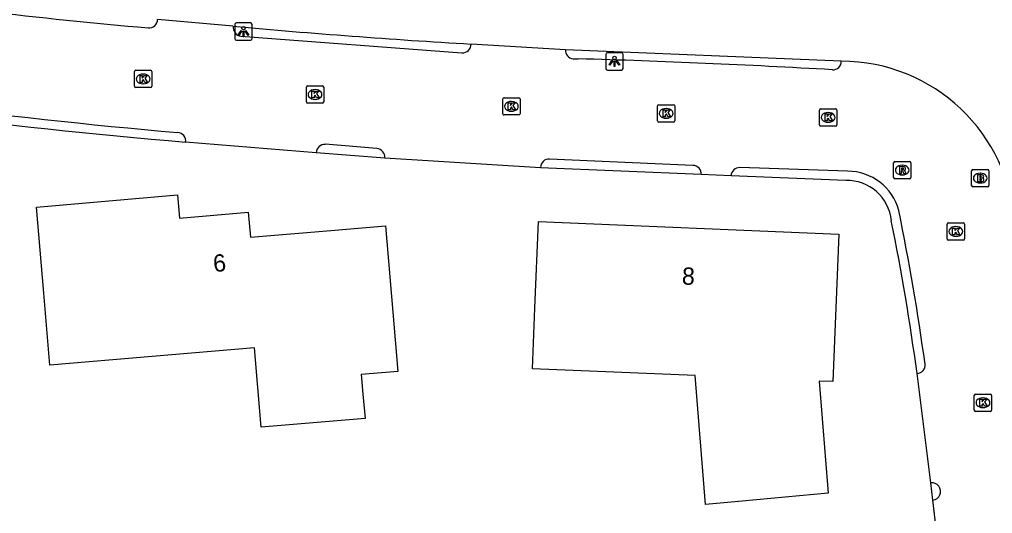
# Model space of a CAD drawing. Extents: x 162157 to 163165, y 378998 to 380775.
# Drawn here: x 162368.4 to 162424.7, y 380662.8 to 380691.3 of the extents above; entities that cross this region are included whole.
import ezdxf

# ---------------------------------------------------------------- set-up
doc = ezdxf.new("R2010")
doc.units = 0
for name, color, linetype in [('IMGEO_Brandkraan', 7, 'Continuous'), ('IMGEO_Kolk', 7, 'Continuous'), ('IMGEO_Lichtpunt', 7, 'Continuous'), ('IMGEO_Pand', 7, 'Continuous'), ('IMGEO_Pand_nummerreeks', 7, 'Continuous'), ('IMGEO_Rijbaan_lokaal_open', 7, 'Continuous'), ('IMGEO_Rioolput', 7, 'Continuous'), ('IMGEO_Voetpad_open', 7, 'Continuous')]:
    doc.layers.add(name, color=color, linetype=linetype)

msp = doc.modelspace()

# ---------------------------------------------------------------- linework, layer by layer
at = {"layer": 'IMGEO_Brandkraan'}
for p, q in [((162423.466, 380681.714), (162423.466, 380682.566)), ((162423.541, 380682.64), (162424.393, 380682.64)), ((162423.954, 380682.42), (162423.979, 380682.42)), ((162424.467, 380682.566), (162424.467, 380681.714)), ((162423.977, 380681.86), (162423.952, 380681.86)), ((162424.393, 380681.64), (162423.541, 380681.64))]:
    msp.add_line(p, q, dxfattribs=at)
for points in [[(162423.466, 380681.714), (162423.466, 380682.566)], [(162423.541, 380682.64), (162424.393, 380682.64)], [(162423.814, 380682.34), (162423.814, 380681.94), (162424.027, 380681.94)], [(162424.045, 380682.34), (162423.814, 380682.34)], [(162423.993, 380682.259), (162423.939, 380682.259), (162423.939, 380682.183)], [(162424.467, 380682.566), (162424.467, 380681.714)], [(162423.939, 380682.183), (162423.992, 380682.183)], [(162424.001, 380682.107), (162423.939, 380682.107), (162423.939, 380682.026)], [(162423.939, 380682.026), (162424.001, 380682.026)], [(162424.393, 380681.64), (162423.541, 380681.64)]]:
    msp.add_lwpolyline(points, dxfattribs=at)
for centre, radius, start, end in [((162423.543, 380682.564), 0.0765, 91.552, 178.448), ((162423.543, 380682.564), 0.0765, 91.552, 178.448), ((162423.994, 380682.221), 0.0379, 267.8285, 90.9355), ((162424.049, 380682.195), 0.145, 59.4692, 91.5367), ((162424.074, 380682.242), 0.0922, 285.5137, 58.1501), ((162424.391, 380682.564), 0.0765, 1.552, 88.448), ((162424.391, 380682.564), 0.0765, 1.552, 88.448), ((162423.543, 380681.716), 0.0765, 181.552, 268.448), ((162423.543, 380681.716), 0.0765, 181.552, 268.448), ((162424.002, 380682.066), 0.0404, 269.8759, 90.5077), ((162424.033, 380682.191), 0.251, 268.6676, 293.5347), ((162424.079, 380682.05), 0.105, 301.3115, 78.989), ((162424.391, 380681.716), 0.0765, 271.552, 358.448), ((162424.391, 380681.716), 0.0765, 271.552, 358.448)]:
    msp.add_arc(centre, radius, start, end, dxfattribs=at)
for centre, major_axis, ratio, start_param, end_param in [((162423.953, 380682.14), (-0.387, 0.002), 0.722429, 4.712389, 7.853982), ((162423.978, 380682.14), (-0.39, 0.002), 0.717154, 1.570796, 4.712389)]:
    msp.add_ellipse(centre, major_axis=major_axis, ratio=ratio, start_param=start_param, end_param=end_param, dxfattribs=at)
at = {"layer": 'IMGEO_Kolk'}
for p, q in [((162375.052, 380687.445), (162375.052, 380688.297)), ((162375.127, 380688.371), (162375.979, 380688.371)), ((162375.54, 380688.151), (162375.565, 380688.151)), ((162376.053, 380688.297), (162376.053, 380687.445)), ((162375.979, 380687.371), (162375.127, 380687.371)), ((162375.563, 380687.591), (162375.538, 380687.591)), ((162384.99, 380686.546), (162384.99, 380687.398)), ((162385.065, 380687.472), (162385.917, 380687.472)), ((162385.991, 380687.398), (162385.991, 380686.546)), ((162385.478, 380687.252), (162385.503, 380687.252)), ((162396.422, 380686.788), (162397.274, 380686.788)), ((162385.917, 380686.472), (162385.065, 380686.472)), ((162385.501, 380686.692), (162385.476, 380686.692)), ((162396.347, 380685.862), (162396.347, 380686.714)), ((162396.835, 380686.568), (162396.86, 380686.568)), ((162397.348, 380686.714), (162397.348, 380685.862)), ((162405.302, 380685.456), (162405.302, 380686.308)), ((162405.377, 380686.382), (162406.229, 380686.382)), ((162405.79, 380686.162), (162405.815, 380686.162)), ((162406.303, 380686.308), (162406.303, 380685.456)), ((162397.274, 380685.788), (162396.422, 380685.788)), ((162396.858, 380686.008), (162396.833, 380686.008)), ((162405.813, 380685.602), (162405.788, 380685.602)), ((162414.67, 380685.221), (162414.67, 380686.073)), ((162414.745, 380686.147), (162415.597, 380686.147)), ((162415.158, 380685.927), (162415.183, 380685.927)), ((162415.671, 380686.073), (162415.671, 380685.221)), ((162406.229, 380685.382), (162405.377, 380685.382)), ((162415.597, 380685.147), (162414.745, 380685.147)), ((162415.181, 380685.367), (162415.156, 380685.367)), ((162422.049, 380678.631), (162422.049, 380679.483)), ((162422.124, 380679.557), (162422.976, 380679.557)), ((162423.05, 380679.483), (162423.05, 380678.631)), ((162422.537, 380679.337), (162422.562, 380679.337)), ((162422.976, 380678.557), (162422.124, 380678.557)), ((162422.56, 380678.777), (162422.535, 380678.777)), ((162423.623, 380668.734), (162423.623, 380669.586)), ((162423.698, 380669.66), (162424.55, 380669.66)), ((162424.111, 380669.44), (162424.136, 380669.44)), ((162424.624, 380669.586), (162424.624, 380668.734)), ((162424.134, 380668.88), (162424.109, 380668.88)), ((162424.55, 380668.66), (162423.698, 380668.66))]:
    msp.add_line(p, q, dxfattribs=at)
for points in [[(162375.052, 380687.445), (162375.052, 380688.297)], [(162375.127, 380688.371), (162375.979, 380688.371)], [(162375.373, 380688.071), (162375.496, 380688.071), (162375.496, 380687.92), (162375.626, 380688.071), (162375.79, 380688.071), (162375.644, 380687.92), (162375.797, 380687.671), (162375.645, 380687.671), (162375.56, 380687.835), (162375.496, 380687.768), (162375.496, 380687.671), (162375.373, 380687.671), (162375.373, 380688.071)], [(162376.053, 380688.297), (162376.053, 380687.445)], [(162375.979, 380687.371), (162375.127, 380687.371)], [(162384.99, 380686.546), (162384.99, 380687.398)], [(162385.065, 380687.472), (162385.917, 380687.472)], [(162385.991, 380687.398), (162385.991, 380686.546)], [(162385.311, 380687.172), (162385.434, 380687.172), (162385.434, 380687.021), (162385.564, 380687.172), (162385.728, 380687.172), (162385.582, 380687.021), (162385.735, 380686.772), (162385.583, 380686.772), (162385.498, 380686.936), (162385.434, 380686.869), (162385.434, 380686.772), (162385.311, 380686.772), (162385.311, 380687.172)], [(162396.422, 380686.788), (162397.274, 380686.788)], [(162385.917, 380686.472), (162385.065, 380686.472)], [(162396.347, 380685.862), (162396.347, 380686.714)], [(162396.668, 380686.488), (162396.791, 380686.488), (162396.791, 380686.337), (162396.921, 380686.488), (162397.085, 380686.488), (162396.939, 380686.337), (162397.092, 380686.088), (162396.94, 380686.088), (162396.855, 380686.252), (162396.791, 380686.185), (162396.791, 380686.088), (162396.668, 380686.088), (162396.668, 380686.488)], [(162397.348, 380686.714), (162397.348, 380685.862)], [(162405.302, 380685.456), (162405.302, 380686.308)], [(162405.377, 380686.382), (162406.229, 380686.382)], [(162406.303, 380686.308), (162406.303, 380685.456)], [(162397.274, 380685.788), (162396.422, 380685.788)], [(162405.623, 380686.082), (162405.746, 380686.082), (162405.746, 380685.931), (162405.876, 380686.082), (162406.04, 380686.082), (162405.894, 380685.931), (162406.047, 380685.682), (162405.895, 380685.682), (162405.81, 380685.846), (162405.746, 380685.779), (162405.746, 380685.682), (162405.623, 380685.682), (162405.623, 380686.082)], [(162414.67, 380685.221), (162414.67, 380686.073)], [(162414.745, 380686.147), (162415.597, 380686.147)], [(162414.991, 380685.847), (162415.114, 380685.847), (162415.114, 380685.696), (162415.244, 380685.847), (162415.408, 380685.847), (162415.262, 380685.696), (162415.415, 380685.447), (162415.263, 380685.447), (162415.178, 380685.611), (162415.114, 380685.544), (162415.114, 380685.447), (162414.991, 380685.447), (162414.991, 380685.847)], [(162415.671, 380686.073), (162415.671, 380685.221)], [(162406.229, 380685.382), (162405.377, 380685.382)], [(162415.597, 380685.147), (162414.745, 380685.147)], [(162422.049, 380678.631), (162422.049, 380679.483)], [(162422.124, 380679.557), (162422.976, 380679.557)], [(162423.05, 380679.483), (162423.05, 380678.631)], [(162422.37, 380679.257), (162422.493, 380679.257), (162422.493, 380679.106), (162422.623, 380679.257), (162422.787, 380679.257), (162422.641, 380679.106), (162422.794, 380678.857), (162422.642, 380678.857), (162422.557, 380679.021), (162422.493, 380678.954), (162422.493, 380678.857), (162422.37, 380678.857), (162422.37, 380679.257)], [(162422.976, 380678.557), (162422.124, 380678.557)], [(162423.623, 380668.734), (162423.623, 380669.586)], [(162423.698, 380669.66), (162424.55, 380669.66)], [(162423.944, 380669.36), (162424.067, 380669.36), (162424.067, 380669.209), (162424.197, 380669.36), (162424.361, 380669.36), (162424.215, 380669.209), (162424.368, 380668.96), (162424.216, 380668.96), (162424.131, 380669.124), (162424.067, 380669.057), (162424.067, 380668.96), (162423.944, 380668.96), (162423.944, 380669.36)], [(162424.624, 380669.586), (162424.624, 380668.734)], [(162424.55, 380668.66), (162423.698, 380668.66)]]:
    msp.add_lwpolyline(points, dxfattribs=at)
for centre, start, end in [((162375.129, 380688.295), 91.552, 178.448), ((162375.129, 380688.295), 91.552, 178.448), ((162375.977, 380688.295), 1.552, 88.448), ((162375.977, 380688.295), 1.552, 88.448), ((162375.129, 380687.447), 181.552, 268.448), ((162375.129, 380687.447), 181.552, 268.448), ((162375.977, 380687.447), 271.552, 358.448), ((162375.977, 380687.447), 271.552, 358.448), ((162385.067, 380687.396), 91.552, 178.448), ((162385.067, 380687.396), 91.552, 178.448), ((162385.915, 380687.396), 1.552, 88.448), ((162385.915, 380687.396), 1.552, 88.448), ((162396.424, 380686.712), 91.552, 178.448), ((162396.424, 380686.712), 91.552, 178.448), ((162397.272, 380686.712), 1.552, 88.448), ((162397.272, 380686.712), 1.552, 88.448), ((162385.067, 380686.548), 181.552, 268.448), ((162385.067, 380686.548), 181.552, 268.448), ((162385.915, 380686.548), 271.552, 358.448), ((162385.915, 380686.548), 271.552, 358.448), ((162405.379, 380686.306), 91.552, 178.448), ((162405.379, 380686.306), 91.552, 178.448), ((162406.227, 380686.306), 1.552, 88.448), ((162406.227, 380686.306), 1.552, 88.448), ((162396.424, 380685.864), 181.552, 268.448), ((162396.424, 380685.864), 181.552, 268.448), ((162397.272, 380685.864), 271.552, 358.448), ((162397.272, 380685.864), 271.552, 358.448), ((162414.747, 380686.071), 91.552, 178.448), ((162414.747, 380686.071), 91.552, 178.448), ((162415.595, 380686.071), 1.552, 88.448), ((162415.595, 380686.071), 1.552, 88.448), ((162405.379, 380685.458), 181.552, 268.448), ((162405.379, 380685.458), 181.552, 268.448), ((162406.227, 380685.458), 271.552, 358.448), ((162406.227, 380685.458), 271.552, 358.448), ((162414.747, 380685.223), 181.552, 268.448), ((162414.747, 380685.223), 181.552, 268.448), ((162415.595, 380685.223), 271.552, 358.448), ((162415.595, 380685.223), 271.552, 358.448), ((162422.126, 380679.481), 91.552, 178.448), ((162422.126, 380679.481), 91.552, 178.448), ((162422.974, 380679.481), 1.552, 88.448), ((162422.974, 380679.481), 1.552, 88.448), ((162422.126, 380678.633), 181.552, 268.448), ((162422.126, 380678.633), 181.552, 268.448), ((162422.974, 380678.633), 271.552, 358.448), ((162422.974, 380678.633), 271.552, 358.448), ((162423.7, 380669.584), 91.552, 178.448), ((162423.7, 380669.584), 91.552, 178.448), ((162424.548, 380669.584), 1.552, 88.448), ((162424.548, 380669.584), 1.552, 88.448), ((162423.7, 380668.736), 181.552, 268.448), ((162423.7, 380668.736), 181.552, 268.448), ((162424.548, 380668.736), 271.552, 358.448), ((162424.548, 380668.736), 271.552, 358.448)]:
    msp.add_arc(centre, 0.0765, start, end, dxfattribs=at)
for centre, major_axis, ratio, start_param, end_param in [((162375.539, 380687.871), (-0.387, 0.002), 0.722429, 4.712389, 7.853982), ((162375.564, 380687.871), (-0.39, 0.002), 0.717154, 1.570796, 4.712389), ((162385.477, 380686.972), (-0.387, 0.002), 0.722429, 4.712389, 7.853982), ((162385.502, 380686.972), (-0.39, 0.002), 0.717154, 1.570796, 4.712389), ((162396.834, 380686.288), (-0.387, 0.002), 0.722429, 4.712389, 7.853982), ((162396.859, 380686.288), (-0.39, 0.002), 0.717154, 1.570796, 4.712389), ((162405.789, 380685.882), (-0.387, 0.002), 0.722429, 4.712389, 7.853982), ((162405.814, 380685.882), (-0.39, 0.002), 0.717154, 1.570796, 4.712389), ((162415.157, 380685.647), (-0.387, 0.002), 0.722429, 4.712389, 7.853982), ((162415.182, 380685.647), (-0.39, 0.002), 0.717154, 1.570796, 4.712389), ((162422.536, 380679.057), (-0.387, 0.002), 0.722429, 4.712389, 7.853982), ((162422.561, 380679.057), (-0.39, 0.002), 0.717154, 1.570796, 4.712389), ((162424.11, 380669.16), (-0.387, 0.002), 0.722429, 4.712389, 7.853982), ((162424.135, 380669.16), (-0.39, 0.002), 0.717154, 1.570796, 4.712389)]:
    msp.add_ellipse(centre, major_axis=major_axis, ratio=ratio, start_param=start_param, end_param=end_param, dxfattribs=at)
at = {"layer": 'IMGEO_Lichtpunt'}
for p, q in [((162380.853, 380691.012), (162380.853, 380690.205)), ((162380.853, 380691.012), (162380.853, 380690.205)), ((162381.755, 380691.107), (162380.947, 380691.107)), ((162381.755, 380691.107), (162380.947, 380691.107)), ((162381.849, 380690.205), (162381.849, 380691.012)), ((162381.849, 380690.205), (162381.849, 380691.012)), ((162380.947, 380690.111), (162381.755, 380690.111)), ((162380.947, 380690.111), (162381.755, 380690.111)), ((162402.311, 380689.288), (162402.311, 380688.481)), ((162402.311, 380689.288), (162402.311, 380688.481)), ((162403.213, 380689.383), (162402.405, 380689.383)), ((162403.213, 380689.383), (162402.405, 380689.383)), ((162403.307, 380688.481), (162403.307, 380689.288)), ((162403.307, 380688.481), (162403.307, 380689.288)), ((162402.405, 380688.387), (162403.213, 380688.387)), ((162402.405, 380688.387), (162403.213, 380688.387))]:
    msp.add_line(p, q, dxfattribs=at)
for points in [[(162381.227, 380690.676), (162381.266, 380690.648), (162381.078, 380690.386), (162381.04, 380690.413), (162381.227, 380690.676)], [(162381.439, 380690.648), (162381.477, 380690.675), (162381.664, 380690.413), (162381.625, 380690.385), (162381.439, 380690.648)], [(162381.329, 380690.628), (162381.376, 380690.628), (162381.376, 380690.306), (162381.329, 380690.306), (162381.329, 380690.628)], [(162402.685, 380688.952), (162402.724, 380688.924), (162402.536, 380688.662), (162402.498, 380688.689), (162402.685, 380688.952)], [(162402.787, 380688.904), (162402.834, 380688.904), (162402.834, 380688.582), (162402.787, 380688.582), (162402.787, 380688.904)], [(162402.897, 380688.924), (162402.935, 380688.951), (162403.122, 380688.689), (162403.083, 380688.661), (162402.897, 380688.924)]]:
    msp.add_lwpolyline(points, dxfattribs=at)
for centre in [(162381.352, 380690.81), (162402.81, 380689.086)]:
    msp.add_circle(centre, 0.0994, dxfattribs=at)
for centre, start, end in [((162380.947, 380691.012), 90, 180), ((162380.947, 380691.012), 90, 180), ((162381.755, 380691.012), 0, 90), ((162381.755, 380691.012), 0, 90), ((162380.947, 380690.205), 180, 270), ((162380.947, 380690.205), 180, 270), ((162381.755, 380690.205), 270, 0), ((162381.755, 380690.205), 270, 360), ((162402.405, 380689.288), 90, 180), ((162402.405, 380689.288), 90, 180), ((162403.213, 380689.288), 0, 90), ((162403.213, 380689.288), 0, 90), ((162402.405, 380688.481), 180, 270), ((162402.405, 380688.481), 180, 270), ((162403.213, 380688.481), 270, 0), ((162403.213, 380688.481), 270, 360)]:
    msp.add_arc(centre, 0.0946, start, end, dxfattribs=at)
at = {"layer": 'IMGEO_Pand'}
for points in [[(162370.147, 380671.342), (162369.798, 380675.489), (162369.378, 380680.471), (162377.536, 380681.174), (162377.649, 380679.832), (162381.627, 380680.167), (162381.749, 380678.726), (162386.632, 380679.138), (162389.571, 380679.386), (162389.991, 380674.404), (162390.28, 380670.974), (162388.167, 380670.796), (162388.262, 380669.663), (162388.382, 380668.252), (162382.372, 380667.746), (162381.985, 380672.339), (162370.147, 380671.342)], [(162407.472, 380670.727), (162398.06, 380671.123), (162398.208, 380674.63), (162398.418, 380679.625), (162415.79, 380678.893), (162415.435, 380670.393), (162414.646, 380670.4), (162415.167, 380663.941), (162410.189, 380663.479), (162408.083, 380663.283), (162407.472, 380670.727)]]:
    msp.add_lwpolyline(points, dxfattribs=at)
at = {"layer": 'IMGEO_Rijbaan_lokaal_open'}
for points in [[(162380.755, 380690.919), (162376.382, 380691.307)], [(162381.204, 380690.341), (162393.99, 380689.38)], [(162399.974, 380689.562), (162394.515, 380689.886)], [(162400.421, 380689.042), (162400.703, 380689.034)], [(162385.556, 380683.6), (162378.006, 380684.221)], [(162389.066, 380683.843), (162386.073, 380684.093)], [(162398.541, 380682.743), (162389.525, 380683.301)], [(162407.351, 380682.877), (162399.052, 380683.24)], [(162409.556, 380682.276), (162407.826, 380682.346)], [(162416.296, 380682.536), (162410.064, 380682.749)], [(162421.1, 380664.53), (162420.311, 380670.851)], [(162421.368, 380662.235), (162421.22, 380663.534)]]:
    msp.add_lwpolyline(points, dxfattribs=at)
for centre, radius, start, end in [((162399.354, 380963.799), 273.988, 261.10438, 265.07734), ((162375.888, 380691.313), 0.494, 264.7295, 359.3505), ((162381.277, 380690.861), 0.525, 173.6353, 262.046), ((162394.016, 380689.879), 0.499, 267.0637, 0.8248), ((162400.445, 380689.514), 0.473, 174.231, 267.1348), ((162385.187, 380157.58), 531.681, 86.73986, 88.32766), ((162409.954, 381053.5), 370.147, 260.18598, 264.9785), ((162415.447, 380688.881), 0.481, 267.1318, 2.0684), ((162415.913, 380678.811), 10.087, 3.3743, 89.9136), ((162377.529, 380684.292), 0.482, 351.4774, 86.9206), ((162386.063, 380683.586), 0.507, 88.8668, 178.4107), ((162389.029, 380683.346), 0.499, 354.8314, 85.6887), ((162399.016, 380682.765), 0.476, 85.7087, 182.6999), ((162407.338, 380682.387), 0.49, 355.1429, 88.4849), ((162410.043, 380682.263), 0.487, 87.492, 178.4214), ((162416.305, 380679.486), 3.05, 14.8388, 90.1608), ((162292.222, 380653.966), 129.725, 7.72117, 11.69742), ((162420.287, 380671.338), 0.488, 272.8393, 6.7258), ((162421.17, 380664.033), 0.502, 275.7337, 98.0063)]:
    msp.add_arc(centre, radius, start, end, dxfattribs=at)
at = {"layer": 'IMGEO_Rioolput'}
for p, q in [((162418.955, 380682.177), (162418.955, 380683.029)), ((162419.03, 380683.103), (162419.882, 380683.103)), ((162419.443, 380682.883), (162419.468, 380682.883)), ((162419.956, 380683.029), (162419.956, 380682.177)), ((162419.466, 380682.323), (162419.441, 380682.323)), ((162419.882, 380682.103), (162419.03, 380682.103))]:
    msp.add_line(p, q, dxfattribs=at)
for points in [[(162418.955, 380682.177), (162418.955, 380683.029)], [(162419.03, 380683.103), (162419.882, 380683.103)], [(162419.544, 380682.801), (162419.292, 380682.803), (162419.292, 380682.403)], [(162419.956, 380683.029), (162419.956, 380682.177)], [(162419.292, 380682.403), (162419.416, 380682.403), (162419.416, 380682.565), (162419.427, 380682.565)], [(162419.47, 380682.722), (162419.416, 380682.722), (162419.416, 380682.641)], [(162419.416, 380682.641), (162419.468, 380682.641)], [(162419.474, 380682.536), (162419.545, 380682.403), (162419.685, 380682.403), (162419.62, 380682.529)], [(162419.882, 380682.103), (162419.03, 380682.103)]]:
    msp.add_lwpolyline(points, dxfattribs=at)
for centre, radius, start, end in [((162419.032, 380683.027), 0.0765, 91.552, 178.448), ((162419.032, 380683.027), 0.0765, 91.552, 178.448), ((162419.543, 380682.691), 0.109, 350.3612, 89.416), ((162419.88, 380683.027), 0.0765, 1.552, 88.448), ((162419.88, 380683.027), 0.0765, 1.552, 88.448), ((162419.426, 380682.512), 0.0533, 26.0293, 88.6989), ((162419.452, 380682.83), 0.19, 274.7715, 282.9687), ((162419.476, 380682.626), 0.0964, 77.0061, 93.1865), ((162419.49, 380682.683), 0.0378, 276.6634, 79.6772), ((162419.541, 380682.691), 0.112, 277.5842, 350.9817), ((162419.525, 380682.476), 0.108, 29.5134, 73.7905), ((162419.032, 380682.179), 0.0765, 181.552, 268.448), ((162419.032, 380682.179), 0.0765, 181.552, 268.448), ((162419.88, 380682.179), 0.0765, 271.552, 358.448), ((162419.88, 380682.179), 0.0765, 271.552, 358.448)]:
    msp.add_arc(centre, radius, start, end, dxfattribs=at)
for centre, major_axis, ratio, start_param, end_param in [((162419.442, 380682.603), (-0.387, 0.002), 0.722429, 4.712389, 7.853982), ((162419.467, 380682.603), (-0.39, 0.002), 0.717154, 1.570796, 4.712389)]:
    msp.add_ellipse(centre, major_axis=major_axis, ratio=ratio, start_param=start_param, end_param=end_param, dxfattribs=at)
at = {"layer": 'IMGEO_Voetpad_open'}
for points in [[(162415.928, 380688.898), (162399.974, 380689.562)], [(162389.525, 380683.301), (162385.556, 380683.6)], [(162407.826, 380682.346), (162398.541, 380682.743)], [(162416.186, 380682.008), (162409.556, 380682.276)], [(162421.22, 380663.534), (162421.1, 380664.53)]]:
    msp.add_lwpolyline(points, dxfattribs=at)
for centre, radius, start, end in [((162419.09, 381109.397), 420.23, 264.76598, 266.64743), ((162408.01, 381039.331), 356.375, 260.02672, 265.17039), ((162416.259, 380679.433), 2.576, 5.4978, 91.6247), ((162284.383, 380652.482), 137.163, 7.69611, 11.43684)]:
    msp.add_arc(centre, radius, start, end, dxfattribs=at)

# ---------------------------------------------------------------- texts
at = {"layer": 'IMGEO_Pand_nummerreeks'}
for s, rotation, p in [('6', 4.8128, (162379.638, 380676.708)), ('8', 357.5872, (162406.695, 380675.994))]:
    msp.add_text(s, height=1, rotation=rotation, dxfattribs=at).set_placement(p)

doc.saveas('drawing.dxf')
